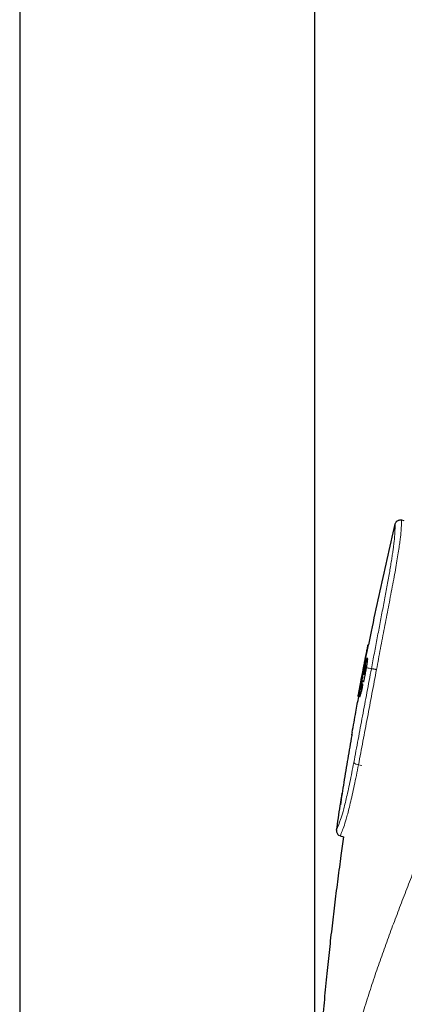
# Model space of a CAD drawing. Header units: millimetres. Extents: x 8 to 830, y 12 to 2106.
# Tile 590 of 624: x 738 to 767, y 1758 to 1833. Entities that reach past the tile are written whole.
import ezdxf

# ---------------------------------------------------------------- set-up
doc = ezdxf.new("R2010")
doc.units = ezdxf.units.MM

msp = doc.modelspace()

# ---------------------------------------------------------------- linework, layer by layer
at = {"color": 7, "linetype": 'Continuous', "lineweight": 30}
for p, q in [((737.859, 2028.788), (737.859, 1623.299)), ((760.359, 1747.011), (760.359, 2028.788)), ((766.504, 1794.815), (766.543, 1794.917)), ((767.187, 1795.061), (766.99, 1795.111)), ((764.478, 1785.589), (764.425, 1785.603)), ((764.302, 1784.574), (764.252, 1784.587)), ((764.41, 1784.545), (764.361, 1784.558)), ((764.089, 1783.896), (764.006, 1783.461)), ((764.096, 1783.595), (764.048, 1783.608)), ((764.089, 1783.896), (764.092, 1783.912)), ((764.099, 1783.762), (764.141, 1783.751)), ((763.964, 1783.243), (763.701, 1781.866)), ((763.907, 1782.957), (763.907, 1782.955)), ((764.131, 1783.359), (764.083, 1783.371)), ((764.084, 1783.371), (764.157, 1783.352)), ((763.882, 1782.647), (763.856, 1782.654)), ((763.883, 1782.652), (763.857, 1782.659)), ((764.049, 1782.57), (764, 1782.583)), ((764.068, 1782.805), (764.117, 1782.792)), ((763.682, 1781.706), (763.671, 1781.709)), ((763.677, 1781.74), (763.694, 1781.832)), ((763.728, 1781.651), (763.68, 1781.664)), ((763.822, 1781.631), (763.774, 1781.644)), ((763.194, 1778.789), (763.18, 1778.712)), ((762.308, 1771.022), (762.557, 1770.95))]:
    msp.add_line(p, q, dxfattribs=at)
at = {"color": 8, "linetype": 'Continuous', "lineweight": 0}
for p, q in [((764.467, 1785.527), (764.419, 1785.54)), ((764.113, 1783.683), (764.065, 1783.696)), ((764.238, 1784.174), (764.2, 1784.185)), ((763.986, 1783.004), (763.964, 1783.01)), ((764.146, 1782.898), (764.097, 1782.911)), ((763.864, 1782.556), (763.84, 1782.563)), ((763.885, 1782.471), (763.863, 1782.477)), ((763.949, 1782.41), (763.901, 1782.423)), ((763.983, 1782.147), (763.935, 1782.16)), ((763.695, 1776.458), (763.947, 1776.389)), ((762.228, 1771.054), (762.308, 1771.022))]:
    msp.add_line(p, q, dxfattribs=at)
at = {"color": 7, "linetype": 'Continuous', "lineweight": 30, "flags": 128}
for points in [[(764.101, 1783.781), (764.102, 1783.788), (764.105, 1783.805), (764.112, 1783.839), (764.123, 1783.888), (764.138, 1783.96), (764.141, 1783.978), (764.143, 1783.992), (764.144, 1784.004), (764.146, 1784.013), (764.147, 1784.023), (764.147, 1784.029), (764.146, 1784.029), (764.146, 1784.029), (764.146, 1784.029), (764.146, 1784.029), (764.146, 1784.029), (764.146, 1784.029), (764.146, 1784.029), (764.146, 1784.029), (764.146, 1784.029), (764.146, 1784.029)], [(764, 1782.583), (764, 1782.583), (764, 1782.575), (763.998, 1782.554), (763.995, 1782.534), (763.995, 1782.521), (763.992, 1782.495), (763.988, 1782.462), (763.981, 1782.417), (763.979, 1782.399), (763.979, 1782.393), (763.979, 1782.391), (763.979, 1782.39), (763.979, 1782.389), (763.979, 1782.389), (763.979, 1782.389), (763.979, 1782.389), (763.979, 1782.389), (763.979, 1782.389), (763.979, 1782.389), (763.979, 1782.389), (763.979, 1782.389), (763.979, 1782.389), (763.979, 1782.389), (763.979, 1782.389), (763.979, 1782.389), (763.977, 1782.365), (763.972, 1782.331), (763.964, 1782.29), (763.955, 1782.246), (763.944, 1782.201), (763.935, 1782.16)]]:
    msp.add_lwpolyline(points, dxfattribs=at)
at = {"color": 7, "linetype": 'Continuous', "lineweight": 30}
msp.add_arc((762.393, 1784.391), 1.819, 339.80067, 353.47276, dxfattribs=at)
at = {"color": 8, "linetype": 'Continuous', "lineweight": 0}
msp.add_arc((763.722, 1776.983), 0.526, 222.86779, 267.04059, dxfattribs=at)
for points, knots in [([(766.99, 1795.111), (766.989, 1795.1), (766.988, 1795.079), (766.978, 1794.914), (766.965, 1794.693), (766.954, 1794.475), (766.943, 1794.279), (766.923, 1794.032), (766.886, 1793.697), (766.828, 1793.268), (766.752, 1792.756), (766.658, 1792.165), (766.546, 1791.507), (766.418, 1790.791), (766.276, 1790.029), (766.123, 1789.242), (765.923, 1788.2), (765.674, 1786.896), (765.372, 1785.312), (765.17, 1784.248), (765.069, 1783.715)], [0, 0, 0, 0, 0.082104, 0.163916, 0.245701, 0.286702, 0.328006, 0.369975, 0.412691, 0.455653, 0.49843, 0.541163, 0.584088, 0.62693, 0.669946, 0.712383, 0.753541, 0.835578, 0.917631, 1, 1, 1, 1]), ([(764.682, 1783.777), (764.756, 1784.171), (764.904, 1784.959), (765.126, 1786.133), (765.347, 1787.298), (765.53, 1788.26), (765.676, 1789.025), (765.785, 1789.597), (765.89, 1790.156), (765.987, 1790.693), (766.075, 1791.204), (766.156, 1791.686), (766.228, 1792.134), (766.29, 1792.546), (766.343, 1792.915), (766.386, 1793.241), (766.42, 1793.522), (766.445, 1793.778), (766.46, 1793.996), (766.47, 1794.187), (766.479, 1794.375), (766.489, 1794.559), (766.497, 1794.704), (766.503, 1794.798), (766.503, 1794.809), (766.504, 1794.815)], [0, 0, 0, 0, 0.062731, 0.125213, 0.187605, 0.250061, 0.281356, 0.312756, 0.344155, 0.375359, 0.406559, 0.437856, 0.46913, 0.50026, 0.531396, 0.56268, 0.59399, 0.625201, 0.666789, 0.708532, 0.750256, 0.812633, 0.874977, 0.937395, 1, 1, 1, 1]), ([(763.337, 1776.626), (763.392, 1776.918), (763.501, 1777.502), (763.667, 1778.386), (763.834, 1779.274), (764.002, 1780.167), (764.171, 1781.064), (764.34, 1781.965), (764.511, 1782.87), (764.625, 1783.474), (764.682, 1783.777)], [0, 0, 0, 0, 0.125598, 0.250684, 0.375426, 0.499997, 0.624568, 0.749312, 0.874399, 1, 1, 1, 1]), ([(765.069, 1783.715), (765.011, 1783.408), (764.896, 1782.795), (764.723, 1781.877), (764.55, 1780.964), (764.378, 1780.054), (764.206, 1779.149), (764.035, 1778.247), (763.864, 1777.349), (763.751, 1776.756), (763.695, 1776.458)], [0, 0, 0, 0, 0.125454, 0.250519, 0.375115, 0.499562, 0.62409, 0.748882, 0.874123, 1, 1, 1, 1]), ([(764.682, 1783.777), (764.625, 1783.788), (764.51, 1783.812), (764.398, 1783.834), (764.35, 1783.844), (764.336, 1783.847)], [0, 0, 0, 0, 0.4135036, 0.8270066, 1, 1, 1, 1]), ([(765.069, 1783.715), (765.047, 1783.719), (765, 1783.728), (764.932, 1783.74), (764.866, 1783.751), (764.806, 1783.761), (764.756, 1783.769), (764.718, 1783.774), (764.692, 1783.777), (764.685, 1783.777), (764.682, 1783.777)], [0, 0, 0, 0, 0.117645, 0.241375, 0.369523, 0.5, 0.630477, 0.758625, 0.882355, 1, 1, 1, 1]), ([(761.28, 1736.823), (761.278, 1737.053), (761.275, 1737.513), (761.269, 1738.203), (761.264, 1738.893), (761.262, 1739.583), (761.264, 1740.272), (761.271, 1740.947), (761.283, 1741.606), (761.301, 1742.247), (761.326, 1742.882), (761.357, 1743.509), (761.395, 1744.14), (761.441, 1744.772), (761.495, 1745.403), (761.556, 1746.019), (761.623, 1746.622), (761.697, 1747.211), (761.78, 1747.823), (761.875, 1748.454), (761.981, 1749.104), (762.094, 1749.742), (762.23, 1750.463), (762.393, 1751.264), (762.585, 1752.141), (762.786, 1753.004), (762.997, 1753.855), (763.216, 1754.696), (763.444, 1755.529), (763.744, 1756.583), (764.125, 1757.852), (764.597, 1759.331), (765.085, 1760.785), (765.587, 1762.218), (766.101, 1763.632), (766.629, 1765.043), (767.172, 1766.455), (767.726, 1767.87), (768.292, 1769.293), (768.771, 1770.485), (769.155, 1771.442), (769.442, 1772.159), (769.73, 1772.883), (770.02, 1773.615), (770.309, 1774.358), (770.599, 1775.113), (770.887, 1775.883), (771.164, 1776.644), (771.427, 1777.396), (771.678, 1778.139), (771.925, 1778.9), (772.167, 1779.681), (772.405, 1780.48), (772.64, 1781.292), (772.794, 1781.845), (772.871, 1782.121)], [0, 0, 0, 0, 0.011666, 0.023333, 0.035, 0.046667, 0.058333, 0.07, 0.081, 0.092, 0.102997, 0.113997, 0.124997, 0.136661, 0.148327, 0.159994, 0.17166, 0.183326, 0.194992, 0.208743, 0.222492, 0.236241, 0.249993, 0.269992, 0.289992, 0.309992, 0.329992, 0.349992, 0.369994, 0.389995, 0.42666, 0.463328, 0.499996, 0.53571, 0.571426, 0.607141, 0.642856, 0.678573, 0.714285, 0.750001, 0.767501, 0.785002, 0.802503, 0.820003, 0.837503, 0.855002, 0.872503, 0.890003, 0.905716, 0.92143, 0.937145, 0.952858, 0.968571, 0.984286, 1, 1, 1, 1]), ([(776.423, 1780.084), (776.325, 1779.743), (776.129, 1779.061), (775.836, 1778.057), (775.541, 1777.071), (775.244, 1776.106), (774.945, 1775.164), (774.64, 1774.246), (774.321, 1773.32), (773.987, 1772.39), (773.637, 1771.452), (773.285, 1770.534), (772.93, 1769.633), (772.501, 1768.56), (771.999, 1767.32), (771.427, 1765.916), (770.863, 1764.524), (770.308, 1763.137), (769.764, 1761.751), (769.232, 1760.365), (768.717, 1758.983), (768.22, 1757.604), (767.742, 1756.226), (767.281, 1754.837), (766.869, 1753.534), (766.504, 1752.318), (766.183, 1751.19), (765.875, 1750.047), (765.617, 1749.026), (765.405, 1748.13), (765.233, 1747.364), (765.07, 1746.583), (764.941, 1745.909), (764.842, 1745.35), (764.772, 1744.911), (764.707, 1744.464), (764.649, 1744.005), (764.601, 1743.534), (764.568, 1743.056), (764.552, 1742.573), (764.55, 1742.087), (764.565, 1741.594), (764.594, 1741.095), (764.625, 1740.594), (764.653, 1740.091), (764.673, 1739.587), (764.69, 1738.898), (764.696, 1738.025), (764.679, 1736.968), (764.683, 1736.263), (764.685, 1735.911)], [0, 0, 0, 0, 0.020001, 0.04, 0.059998, 0.079999, 0.099998, 0.119996, 0.139996, 0.161997, 0.183996, 0.205997, 0.227997, 0.249997, 0.285711, 0.321427, 0.357142, 0.392857, 0.428572, 0.464287, 0.500002, 0.535003, 0.570003, 0.605003, 0.640005, 0.667505, 0.695006, 0.722504, 0.750007, 0.767506, 0.785007, 0.802507, 0.820006, 0.829174, 0.83834, 0.847507, 0.856672, 0.865838, 0.875003, 0.883753, 0.892501, 0.90125, 0.909999, 0.91875, 0.927499, 0.936249, 0.945, 0.963332, 0.981667, 1, 1, 1, 1]), ([(762.022, 1771.464), (762.037, 1771.507), (762.068, 1771.594), (762.259, 1772.065), (762.504, 1772.828), (762.752, 1773.805), (763.038, 1775.085), (763.237, 1776.112), (763.337, 1776.626)], [0, 0, 0, 0, 0.24948, 0.499697, 0.624798, 0.749453, 0.874485, 1, 1, 1, 1]), ([(763.695, 1776.458), (763.641, 1776.183), (763.533, 1775.631), (763.373, 1774.86), (763.217, 1774.147), (763.069, 1773.505), (762.933, 1772.951), (762.77, 1772.333), (762.588, 1771.758), (762.435, 1771.366), (762.326, 1771.068), (762.314, 1771.037), (762.308, 1771.022)], [0, 0, 0, 0, 0.064359, 0.12869, 0.19288, 0.256795, 0.320733, 0.38491, 0.511654, 0.675697, 0.837455, 1, 1, 1, 1])]:
    msp.add_open_spline(points, degree=3, knots=knots, dxfattribs=at)
at = {"color": 7, "linetype": 'Continuous', "lineweight": 30}
for points, knots in [([(766.543, 1794.917), (766.555, 1794.935), (766.578, 1794.973), (766.624, 1795.021), (766.678, 1795.062), (766.738, 1795.094), (766.802, 1795.114), (766.867, 1795.123), (766.93, 1795.123), (766.97, 1795.115), (766.99, 1795.111)], [0, 0, 0, 0, 0.1241831, 0.2520653, 0.3819736, 0.5120687, 0.6404954, 0.7655367, 0.8857411, 1, 1, 1, 1]), ([(764.48, 1785.588), (764.549, 1785.933), (764.8, 1787.193), (765.263, 1789.362), (765.866, 1792.093), (766.291, 1793.909), (766.504, 1794.815)], [0, 0, 0, 0, 0.111635, 0.407968, 0.704384, 1, 1, 1, 1]), ([(764.419, 1785.54), (764.419, 1785.539), (764.419, 1785.538), (764.417, 1785.532), (764.415, 1785.519), (764.411, 1785.496), (764.404, 1785.464), (764.398, 1785.434), (764.394, 1785.414), (764.393, 1785.409), (764.393, 1785.408), (764.392, 1785.407), (764.392, 1785.407), (764.392, 1785.405), (764.391, 1785.398), (764.388, 1785.385), (764.385, 1785.369), (764.381, 1785.349), (764.374, 1785.317), (764.367, 1785.283), (764.361, 1785.252), (764.357, 1785.231), (764.349, 1785.195), (764.338, 1785.14), (764.326, 1785.079), (764.315, 1785.025), (764.306, 1784.98), (764.297, 1784.933), (764.287, 1784.883), (764.276, 1784.831), (764.265, 1784.777), (764.246, 1784.684), (764.219, 1784.544), (764.18, 1784.35), (764.137, 1784.131), (764.106, 1783.977), (764.09, 1783.896)], [0, 0, 0, 0, 0.000417, 0.003739, 0.012943, 0.027492, 0.047344, 0.07267, 0.079941, 0.081821, 0.082295, 0.082414, 0.082443, 0.082458, 0.08659, 0.094786, 0.106719, 0.114598, 0.132453, 0.16403, 0.176598, 0.189156, 0.202545, 0.242505, 0.288406, 0.314096, 0.341304, 0.370017, 0.400215, 0.431878, 0.464981, 0.499496, 0.601598, 0.719309, 0.852421, 1, 1, 1, 1]), ([(764.092, 1783.912), (764.117, 1784.037), (764.162, 1784.268), (764.212, 1784.52), (764.241, 1784.668), (764.253, 1784.729), (764.265, 1784.787), (764.276, 1784.842), (764.286, 1784.894), (764.296, 1784.943), (764.314, 1785.035), (764.339, 1785.156), (764.364, 1785.281), (764.38, 1785.36), (764.39, 1785.414), (764.402, 1785.459), (764.405, 1785.503), (764.411, 1785.537), (764.418, 1785.573), (764.423, 1785.594), (764.425, 1785.602), (764.425, 1785.603), (764.425, 1785.603), (764.426, 1785.603), (764.426, 1785.603), (764.427, 1785.603), (764.427, 1785.602), (764.428, 1785.602), (764.429, 1785.6), (764.428, 1785.59), (764.425, 1785.57), (764.421, 1785.55), (764.419, 1785.54)], [0, 0, 0, 0, 0.172886, 0.321051, 0.350646, 0.378875, 0.405737, 0.431239, 0.455393, 0.478213, 0.499721, 0.582712, 0.647266, 0.672431, 0.692804, 0.722376, 0.735707, 0.752492, 0.774026, 0.800603, 0.810804, 0.821788, 0.826312, 0.846681, 0.878864, 0.912768, 0.925928, 0.93353, 0.947033, 0.96372, 0.981251, 1, 1, 1, 1]), ([(764.016, 1783.153), (764.03, 1783.223), (764.058, 1783.36), (764.098, 1783.553), (764.137, 1783.732), (764.173, 1783.897), (764.207, 1784.045), (764.239, 1784.176), (764.267, 1784.29), (764.293, 1784.385), (764.314, 1784.456), (764.331, 1784.506), (764.34, 1784.531), (764.346, 1784.542), (764.349, 1784.547), (764.351, 1784.551), (764.353, 1784.554), (764.355, 1784.556), (764.357, 1784.557), (764.359, 1784.558), (764.36, 1784.558), (764.363, 1784.557), (764.366, 1784.551), (764.369, 1784.541), (764.37, 1784.526), (764.37, 1784.507), (764.37, 1784.484), (764.368, 1784.445), (764.362, 1784.386), (764.353, 1784.31), (764.344, 1784.242), (764.336, 1784.186), (764.326, 1784.13), (764.321, 1784.085), (764.317, 1784.054), (764.313, 1784.033), (764.31, 1784.011), (764.306, 1783.988), (764.302, 1783.964), (764.298, 1783.943), (764.294, 1783.921), (764.288, 1783.885), (764.279, 1783.834), (764.268, 1783.776), (764.259, 1783.723), (764.249, 1783.672), (764.239, 1783.618), (764.228, 1783.56), (764.213, 1783.481), (764.192, 1783.376), (764.165, 1783.239), (764.133, 1783.081), (764.11, 1782.971), (764.097, 1782.911)], [0, 0, 0, 0, 0.045022, 0.089248, 0.132804, 0.175754, 0.218117, 0.259888, 0.301054, 0.341611, 0.381578, 0.414735, 0.447565, 0.454899, 0.462223, 0.469535, 0.476839, 0.484134, 0.491423, 0.498706, 0.500595, 0.516085, 0.53708, 0.55439, 0.571618, 0.588822, 0.606095, 0.623434, 0.656928, 0.689202, 0.705057, 0.720814, 0.736554, 0.749173, 0.754082, 0.75912, 0.764289, 0.769592, 0.775029, 0.780604, 0.783969, 0.790125, 0.80423, 0.817443, 0.827323, 0.8379, 0.849234, 0.861394, 0.874456, 0.898703, 0.927125, 0.960553, 1, 1, 1, 1]), ([(764.071, 1783.765), (764.082, 1783.821), (764.104, 1783.93), (764.134, 1784.079), (764.16, 1784.208), (764.184, 1784.318), (764.204, 1784.409), (764.217, 1784.469), (764.227, 1784.508), (764.233, 1784.532), (764.239, 1784.552), (764.244, 1784.57), (764.249, 1784.584), (764.252, 1784.588), (764.254, 1784.584), (764.255, 1784.569), (764.252, 1784.535), (764.246, 1784.481), (764.236, 1784.406), (764.221, 1784.309), (764.207, 1784.227), (764.2, 1784.185)], [0, 0, 0, 0, 0.062532, 0.12298, 0.1829, 0.243497, 0.3055, 0.369122, 0.401484, 0.434112, 0.466903, 0.499733, 0.549028, 0.598243, 0.641288, 0.703612, 0.764065, 0.823003, 0.881145, 0.939627, 1, 1, 1, 1]), ([(764.222, 1784.557), (764.222, 1784.557), (764.222, 1784.557), (764.222, 1784.557), (764.221, 1784.557), (764.221, 1784.557), (764.221, 1784.555), (764.219, 1784.545), (764.214, 1784.524), (764.21, 1784.505), (764.208, 1784.495)], [0, 0, 0, 0, 0.23228, 0.403833, 0.460295, 0.498353, 0.554741, 0.713862, 0.861451, 1, 1, 1, 1]), ([(764.09, 1783.896), (764.02, 1783.534), (763.914, 1782.991), (763.792, 1782.357), (763.733, 1782.039), (763.704, 1781.886), (763.69, 1781.811), (763.682, 1781.769), (763.679, 1781.75), (763.677, 1781.74)], [0, 0, 0, 0, 0.499999, 0.749999, 0.874999, 0.937499, 0.961371, 0.978028, 1, 1, 1, 1]), ([(763.85, 1782.657), (763.869, 1782.755), (763.947, 1783.168), (764.027, 1783.581), (764.089, 1783.896)], [0, 0, 0, 0, 0.235634, 1, 1, 1, 1]), ([(764.048, 1783.608), (764.046, 1783.597), (764.04, 1783.567), (764.035, 1783.535), (764.031, 1783.508), (764.028, 1783.488), (764.026, 1783.472), (764.025, 1783.461), (764.024, 1783.452), (764.024, 1783.446), (764.023, 1783.441), (764.022, 1783.436), (764.024, 1783.432), (764.022, 1783.43), (764.022, 1783.43), (764.022, 1783.43), (764.022, 1783.43), (764.022, 1783.429), (764.022, 1783.427), (764.022, 1783.424), (764.021, 1783.421), (764.021, 1783.419), (764.021, 1783.418), (764.021, 1783.418), (764.021, 1783.418), (764.021, 1783.418), (764.021, 1783.418), (764.022, 1783.418), (764.021, 1783.418), (764.022, 1783.417), (764.021, 1783.417), (764.021, 1783.415), (764.021, 1783.413), (764.021, 1783.411), (764.02, 1783.408), (764.02, 1783.398), (764.018, 1783.381), (764.015, 1783.351), (764.011, 1783.311), (764.004, 1783.262), (763.996, 1783.208), (763.988, 1783.151), (763.977, 1783.086), (763.968, 1783.036), (763.964, 1783.01)], [0, 0, 0, 0, 0.027098, 0.073249, 0.123219, 0.164995, 0.204715, 0.24422, 0.264003, 0.282634, 0.300028, 0.316523, 0.334681, 0.335713, 0.335758, 0.335928, 0.336534, 0.338657, 0.346434, 0.357929, 0.367478, 0.377961, 0.379069, 0.379254, 0.379382, 0.379439, 0.379488, 0.379534, 0.379743, 0.380964, 0.383091, 0.386718, 0.399151, 0.404745, 0.40992, 0.428371, 0.502137, 0.584971, 0.676243, 0.763312, 0.825464, 0.885111, 0.942925, 1, 1, 1, 1]), ([(763.976, 1783.273), (763.982, 1783.308), (763.995, 1783.378), (764.018, 1783.499), (764.044, 1783.63), (764.061, 1783.719), (764.071, 1783.765)], [0, 0, 0, 0, 0.232583, 0.469863, 0.722699, 1, 1, 1, 1]), ([(764.065, 1783.696), (764.061, 1783.678), (764.056, 1783.653), (764.051, 1783.623), (764.049, 1783.612), (764.048, 1783.608)], [0, 0, 0, 0, 0.595648, 0.816121, 1, 1, 1, 1]), ([(764.141, 1784.03), (764.14, 1784.03), (764.14, 1784.029), (764.139, 1784.025), (764.136, 1784.017), (764.131, 1783.999), (764.122, 1783.965), (764.107, 1783.9), (764.091, 1783.824), (764.076, 1783.753), (764.069, 1783.715), (764.065, 1783.696)], [0, 0, 0, 0, 0.042092, 0.128683, 0.216974, 0.306183, 0.510594, 0.692959, 0.852518, 0.926693, 1, 1, 1, 1]), ([(764.238, 1783.797), (764.24, 1783.813), (764.245, 1783.844), (764.251, 1783.894), (764.255, 1783.936), (764.257, 1783.966), (764.257, 1783.985), (764.256, 1783.997), (764.254, 1784.003), (764.252, 1784.005), (764.25, 1784.006), (764.249, 1784.006), (764.246, 1784.003), (764.243, 1783.996), (764.238, 1783.987), (764.233, 1783.975), (764.225, 1783.957), (764.216, 1783.929), (764.203, 1783.886), (764.187, 1783.826), (764.168, 1783.748), (764.147, 1783.66), (764.126, 1783.569), (764.105, 1783.474), (764.09, 1783.406), (764.083, 1783.371)], [0, 0, 0, 0, 0.032865, 0.064854, 0.127434, 0.168501, 0.209669, 0.252817, 0.283406, 0.307469, 0.321325, 0.346517, 0.377576, 0.408497, 0.439324, 0.470097, 0.500851, 0.547557, 0.602807, 0.666859, 0.740086, 0.812261, 0.873703, 0.936244, 1, 1, 1, 1]), ([(764.156, 1783.352), (764.163, 1783.386), (764.177, 1783.458), (764.199, 1783.57), (764.216, 1783.667), (764.229, 1783.743), (764.235, 1783.779), (764.238, 1783.797)], [0, 0, 0, 0, 0.222888, 0.465524, 0.723263, 0.858521, 1, 1, 1, 1]), ([(763.815, 1782.065), (763.819, 1782.087), (763.826, 1782.135), (763.84, 1782.219), (763.857, 1782.319), (763.879, 1782.438), (763.905, 1782.58), (763.932, 1782.725), (763.959, 1782.868), (763.987, 1783.007), (764.006, 1783.103), (764.016, 1783.153)], [0, 0, 0, 0, 0.072453, 0.155925, 0.2515, 0.3608, 0.48622, 0.631187, 0.740985, 0.86325, 1, 1, 1, 1]), ([(763.964, 1783.01), (763.957, 1782.972), (763.944, 1782.896), (763.919, 1782.764), (763.892, 1782.622), (763.873, 1782.527), (763.863, 1782.477)], [0, 0, 0, 0, 0.231316, 0.467682, 0.720777, 1, 1, 1, 1]), ([(763.891, 1782.698), (763.893, 1782.71), (763.898, 1782.738), (763.903, 1782.767), (763.907, 1782.794), (763.911, 1782.826), (763.914, 1782.856), (763.915, 1782.876), (763.915, 1782.886)], [0, 0, 0, 0, 0.08178, 0.181593, 0.299027, 0.430666, 0.717446, 1, 1, 1, 1]), ([(763.973, 1782.83), (763.966, 1782.791), (763.951, 1782.714), (763.931, 1782.605), (763.914, 1782.506), (763.905, 1782.45), (763.901, 1782.423)], [0, 0, 0, 0, 0.272183, 0.525585, 0.765838, 1, 1, 1, 1]), ([(763.915, 1782.886), (763.916, 1782.899), (763.918, 1782.924), (763.924, 1782.971), (763.932, 1783.026), (763.942, 1783.086), (763.952, 1783.144), (763.964, 1783.206), (763.972, 1783.251), (763.976, 1783.273)], [0, 0, 0, 0, 0.226927, 0.432998, 0.611757, 0.727737, 0.829764, 0.919893, 1, 1, 1, 1]), ([(764.097, 1782.911), (764.095, 1782.899), (764.09, 1782.876), (764.083, 1782.848), (764.078, 1782.829), (764.075, 1782.818), (764.071, 1782.808), (764.067, 1782.803), (764.065, 1782.806), (764.063, 1782.806), (764.06, 1782.807), (764.058, 1782.807), (764.056, 1782.808), (764.053, 1782.809), (764.05, 1782.81), (764.047, 1782.81), (764.046, 1782.811), (764.043, 1782.811), (764.04, 1782.812), (764.036, 1782.813), (764.032, 1782.814), (764.026, 1782.816), (764.019, 1782.818), (764.01, 1782.82), (764, 1782.823), (763.992, 1782.825), (763.986, 1782.827), (763.982, 1782.828), (763.979, 1782.829), (763.976, 1782.829), (763.975, 1782.83), (763.974, 1782.83), (763.973, 1782.83), (763.973, 1782.83), (763.973, 1782.83), (763.973, 1782.83), (763.973, 1782.83)], [0, 0, 0, 0, 0.01632, 0.032189, 0.047848, 0.055673, 0.063517, 0.085293, 0.110157, 0.133316, 0.149201, 0.167777, 0.189134, 0.213336, 0.245557, 0.260647, 0.274596, 0.291255, 0.320065, 0.355158, 0.396872, 0.445371, 0.500557, 0.61008, 0.711031, 0.799435, 0.872691, 0.91237, 0.9445, 0.969095, 0.992263, 0.997968, 0.99943, 0.999825, 0.99994, 1, 1, 1, 1]), ([(763.68, 1781.664), (763.679, 1781.666), (763.678, 1781.67), (763.681, 1781.7), (763.687, 1781.748), (763.698, 1781.815), (763.713, 1781.901), (763.732, 1782.007), (763.754, 1782.131), (763.772, 1782.227), (763.781, 1782.275)], [0, 0, 0, 0, 0.141338, 0.276631, 0.406138, 0.530373, 0.650208, 0.767006, 0.882728, 1, 1, 1, 1]), ([(763.863, 1782.477), (763.856, 1782.442), (763.843, 1782.373), (763.823, 1782.275), (763.804, 1782.184), (763.789, 1782.112), (763.777, 1782.056), (763.768, 1782.014), (763.76, 1781.974), (763.752, 1781.937), (763.744, 1781.902), (763.737, 1781.87), (763.729, 1781.835), (763.719, 1781.796), (763.708, 1781.753), (763.698, 1781.718), (763.69, 1781.691), (763.685, 1781.675), (763.682, 1781.665), (763.68, 1781.664), (763.68, 1781.664)], [0, 0, 0, 0, 0.0637524, 0.1262813, 0.1880489, 0.2495391, 0.284741, 0.3200752, 0.3556029, 0.39137, 0.4274048, 0.4637158, 0.50029, 0.5563918, 0.6297134, 0.7179397, 0.7911655, 0.8666542, 0.9389504, 1, 1, 1, 1]), ([(763.774, 1781.644), (763.772, 1781.646), (763.768, 1781.652), (763.767, 1781.686), (763.77, 1781.737), (763.777, 1781.802), (763.786, 1781.874), (763.799, 1781.961), (763.81, 1782.03), (763.815, 1782.065)], [0, 0, 0, 0, 0.169538, 0.336528, 0.501516, 0.624648, 0.748028, 0.872693, 1, 1, 1, 1]), ([(763.935, 1782.16), (763.922, 1782.11), (763.897, 1782.009), (763.864, 1781.885), (763.834, 1781.781), (763.808, 1781.703), (763.787, 1781.652), (763.778, 1781.647), (763.774, 1781.644)], [0, 0, 0, 0, 0.154205, 0.31486, 0.481132, 0.651742, 0.825186, 1, 1, 1, 1]), ([(763.781, 1782.275), (763.784, 1782.291), (763.789, 1782.321), (763.799, 1782.369), (763.807, 1782.412), (763.813, 1782.445), (763.817, 1782.466), (763.82, 1782.487), (763.826, 1782.515), (763.834, 1782.549), (763.841, 1782.583), (763.847, 1782.608), (763.851, 1782.626), (763.853, 1782.637), (763.854, 1782.644), (763.855, 1782.648), (763.855, 1782.649)], [0, 0, 0, 0, 0.090773, 0.177306, 0.261467, 0.344772, 0.399003, 0.449963, 0.547327, 0.664448, 0.77764, 0.866059, 0.911565, 0.940841, 0.977756, 1, 1, 1, 1]), ([(763.84, 1782.563), (763.835, 1782.533), (763.824, 1782.473), (763.811, 1782.399), (763.8, 1782.338), (763.793, 1782.292), (763.788, 1782.258), (763.786, 1782.24), (763.786, 1782.231), (763.786, 1782.228), (763.787, 1782.227), (763.788, 1782.228), (763.791, 1782.234), (763.796, 1782.252), (763.803, 1782.282), (763.813, 1782.325), (763.826, 1782.379), (763.84, 1782.443), (763.855, 1782.512), (763.865, 1782.562), (763.87, 1782.586)], [0, 0, 0, 0, 0.060254, 0.120411, 0.182164, 0.246214, 0.312353, 0.379627, 0.413237, 0.446513, 0.475629, 0.500309, 0.56734, 0.6425, 0.717317, 0.786914, 0.849331, 0.904742, 0.954491, 1, 1, 1, 1]), ([(763.857, 1782.654), (763.856, 1782.65), (763.855, 1782.643), (763.852, 1782.624), (763.847, 1782.598), (763.843, 1782.575), (763.841, 1782.563)], [0, 0, 0, 0, 0.217498, 0.456659, 0.717494, 1, 1, 1, 1]), ([(763.87, 1782.586), (763.873, 1782.601), (763.878, 1782.627), (763.884, 1782.661), (763.889, 1782.684), (763.89, 1782.694), (763.891, 1782.698)], [0, 0, 0, 0, 0.40191, 0.6886893, 0.8832205, 1, 1, 1, 1]), ([(763.901, 1782.423), (763.897, 1782.4), (763.891, 1782.355), (763.884, 1782.303), (763.88, 1782.264), (763.879, 1782.238), (763.879, 1782.222), (763.881, 1782.213), (763.884, 1782.211), (763.888, 1782.214), (763.895, 1782.227), (763.906, 1782.253), (763.92, 1782.296), (763.936, 1782.348), (763.953, 1782.407), (763.969, 1782.469), (763.981, 1782.515), (763.986, 1782.537)], [0, 0, 0, 0, 0.060013, 0.119106, 0.178009, 0.237055, 0.284451, 0.331921, 0.380663, 0.439023, 0.499065, 0.599239, 0.695574, 0.784989, 0.865823, 0.937465, 1, 1, 1, 1]), ([(763.986, 1782.537), (763.988, 1782.546), (763.993, 1782.565), (763.996, 1782.574), (763.997, 1782.578)], [0, 0, 0, 0, 0.498512, 1, 1, 1, 1]), ([(763.216, 1778.916), (763.308, 1779.433), (763.469, 1780.347), (763.639, 1781.259), (763.713, 1781.655)], [0, 0, 0, 0, 0.5662722, 1, 1, 1, 1]), ([(763.677, 1781.74), (763.675, 1781.73), (763.672, 1781.717), (763.672, 1781.715), (763.672, 1781.714)], [0, 0, 0, 0, 0.7369357, 1, 1, 1, 1]), ([(763.217, 1778.916), (763.204, 1778.842), (763.085, 1778.177), (762.871, 1776.907), (762.58, 1775.142), (762.399, 1773.969), (762.311, 1773.4)], [0, 0, 0, 0, 0.039894, 0.362724, 0.691053, 1, 1, 1, 1]), ([(763.18, 1778.712), (763.181, 1778.717), (763.186, 1778.743), (763.19, 1778.769), (763.194, 1778.789)], [0, 0, 0, 0, 0.2024757, 1, 1, 1, 1]), ([(762.022, 1771.464), (762.113, 1772.086), (762.251, 1773.029), (762.4, 1773.971), (762.45, 1774.292)], [0, 0, 0, 0, 0.659158, 1, 1, 1, 1]), ([(762.558, 1770.95), (762.49, 1770.475), (762.338, 1769.413), (762.116, 1767.755), (761.889, 1765.971), (761.674, 1764.171), (761.47, 1762.36), (761.274, 1760.488), (761.089, 1758.559), (760.917, 1756.579), (760.764, 1754.61), (760.631, 1752.659), (760.518, 1750.729), (760.426, 1748.824), (760.356, 1747), (760.304, 1745.254), (760.269, 1743.586), (760.247, 1741.941), (760.235, 1740.316), (760.231, 1738.706), (760.231, 1737.638), (760.231, 1737.105)], [0, 0, 0, 0, 0.042371, 0.094806, 0.147793, 0.201211, 0.254925, 0.308791, 0.367551, 0.426122, 0.484319, 0.541974, 0.59894, 0.655104, 0.710385, 0.760256, 0.809368, 0.857776, 0.905576, 0.952916, 1, 1, 1, 1]), ([(762.022, 1771.464), (762.02, 1771.425), (762.015, 1771.345), (762.054, 1771.227), (762.125, 1771.123), (762.194, 1771.077), (762.228, 1771.054)], [0, 0, 0, 0, 0.2378, 0.49134, 0.74952, 1, 1, 1, 1])]:
    msp.add_open_spline(points, degree=3, knots=knots, dxfattribs=at)

doc.saveas('drawing.dxf')
